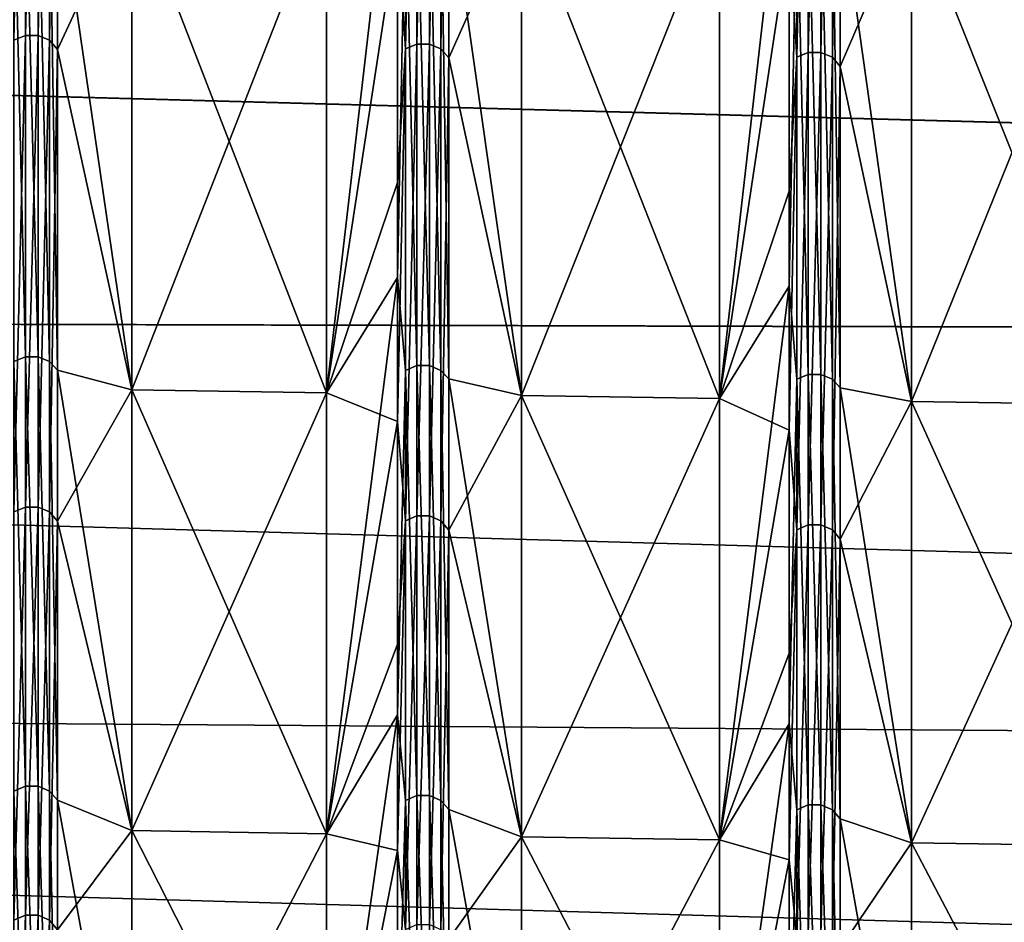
# Model space of a CAD drawing. Header units: metres. Extents: x -31 to 116, y -82 to 82.
# Tile 399 of 656: x 53.75 to 58.98, y -55.06 to -50.27. Entities that reach past the tile are written whole.
import ezdxf

# ---------------------------------------------------------------- set-up
doc = ezdxf.new("R2010")
doc.units = ezdxf.units.M
doc.layers.add('solid_80000000GA_10_1', color=7, linetype='CONTINUOUS')

msp = doc.modelspace()

# ---------------------------------------------------------------- linework, layer by layer
at = {"layer": 'solid_80000000GA_10_1'}
for points in [[(53.783474, -47.524258, 37.311474), (53.722752, -47.547539, 37.329754), (53.722752, -50.374352, 33.417114)], [(53.783474, -50.349686, 33.400749), (53.783474, -47.524258, 37.311474), (53.722752, -50.374352, 33.417114)], [(53.851025, -47.524292, 37.311504), (53.783474, -47.524258, 37.311474), (53.783474, -50.349686, 33.400749)], [(53.851025, -50.349724, 33.400776), (53.851025, -47.524292, 37.311504), (53.783474, -50.349686, 33.400749)], [(53.911705, -47.547638, 37.329834), (53.851025, -47.524292, 37.311504), (53.851025, -50.349724, 33.400776)], [(53.911705, -50.374458, 33.417183), (53.911705, -47.547638, 37.329834), (53.851025, -50.349724, 33.400776)], [(53.911705, -50.374458, 33.417183), (53.953094, -47.595764, 37.354443), (53.911705, -47.547638, 37.329834)], [(55.802036, -50.419724, 33.447212), (55.802036, -47.590363, 37.363377), (55.76049, -49.779015, 34.486988)], [(55.862759, -47.567081, 37.345097), (55.802036, -47.590363, 37.363377), (55.802036, -50.419724, 33.447212)], [(55.862759, -50.395058, 33.430851), (55.862759, -47.567081, 37.345097), (55.802036, -50.419724, 33.447212)], [(55.930313, -47.56712, 37.345127), (55.862759, -47.567081, 37.345097), (55.862759, -50.395058, 33.430851)], [(55.930313, -50.395096, 33.430874), (55.930313, -47.56712, 37.345127), (55.862759, -50.395058, 33.430851)], [(55.990993, -47.590466, 37.363457), (55.930313, -47.56712, 37.345127), (55.930313, -50.395096, 33.430874)], [(55.990993, -50.41983, 33.447285), (55.990993, -47.590466, 37.363457), (55.930313, -50.395096, 33.430874)], [(55.990993, -50.41983, 33.447285), (56.032383, -47.638622, 37.388023), (55.990993, -47.590466, 37.363457)], [(53.911705, -50.374458, 33.417183), (53.953094, -50.423401, 33.439373), (53.953094, -47.595764, 37.354443)], [(54.348129, -49.575123, 36.142044), (53.953094, -47.595764, 37.354443), (53.953094, -50.423401, 33.439373)], [(55.990993, -50.41983, 33.447285), (56.032383, -50.4688, 33.469429), (56.032383, -47.638622, 37.388023)], [(56.41888, -49.604366, 36.163292), (56.032383, -47.638622, 37.388023), (56.032383, -50.4688, 33.469429)], [(57.881325, -50.465096, 33.47731), (57.881325, -47.63319, 37.396999), (57.839779, -49.823769, 34.517998)], [(57.942047, -47.609909, 37.378719), (57.881325, -47.63319, 37.396999), (57.881325, -50.465096, 33.47731)], [(57.942047, -50.44043, 33.460949), (57.942047, -47.609909, 37.378719), (57.881325, -50.465096, 33.47731)], [(58.009598, -47.609943, 37.37875), (57.942047, -47.609909, 37.378719), (57.942047, -50.44043, 33.460949)], [(58.009598, -50.440468, 33.460976), (58.009598, -47.609943, 37.37875), (57.942047, -50.44043, 33.460949)], [(58.070282, -47.633289, 37.397079), (58.009598, -47.609943, 37.37875), (58.009598, -50.440468, 33.460976)], [(58.070282, -50.465202, 33.477383), (58.070282, -47.633289, 37.397079), (58.009598, -50.440468, 33.460976)], [(58.070282, -50.465202, 33.477383), (58.111671, -47.681484, 37.4216), (58.070282, -47.633289, 37.397079)], [(58.070282, -50.465202, 33.477383), (58.111671, -50.514202, 33.499489), (58.111671, -47.681484, 37.4216)], [(58.489632, -49.63361, 36.184536), (58.111671, -47.681484, 37.4216), (58.111671, -50.514202, 33.499489)], [(55.382427, -52.247154, -32.193024), (55.76049, -48.992661, -35.595253), (55.76049, -51.634403, -31.641603)], [(55.382427, -52.247154, -32.193024), (55.382427, -49.589729, -36.152657), (55.76049, -48.992661, -35.595253)], [(55.802036, -49.511475, -34.777557), (55.76049, -51.634403, -31.641603), (55.76049, -48.992661, -35.595253)], [(57.470112, -52.278225, -32.212063), (57.839779, -49.036709, -35.627254), (57.839779, -51.680828, -31.670052)], [(57.470112, -52.278225, -32.212063), (57.470112, -49.619209, -36.174076), (57.839779, -49.036709, -35.627254)], [(57.881325, -49.55603, -34.808853), (57.839779, -51.680828, -31.670052), (57.839779, -49.036709, -35.627254)], [(12.5, -49.54129, 31.355318), (103, -49.348671, 35.856754), (103, -52.012264, 31.870413)], [(12.5, -49.541306, -31.355293), (103, -52.015404, -31.86529), (103, -49.354969, -35.848087)], [(53.783474, -49.442699, -34.729248), (53.783474, -52.055984, -30.673693), (53.722752, -49.466919, -34.746262)], [(53.783474, -52.055984, -30.673693), (53.722752, -52.081486, -30.688719), (53.722752, -49.466919, -34.746262)], [(53.851025, -52.056026, -30.673716), (53.783474, -52.055984, -30.673693), (53.783474, -49.442699, -34.729248)], [(53.851025, -49.442734, -34.729275), (53.851025, -52.056026, -30.673716), (53.783474, -49.442699, -34.729248)], [(53.911705, -52.081596, -30.688784), (53.851025, -52.056026, -30.673716), (53.851025, -49.442734, -34.729275)], [(53.911705, -49.467022, -34.746334), (53.911705, -52.081596, -30.688784), (53.851025, -49.442734, -34.729275)], [(53.911705, -49.467022, -34.746334), (53.953094, -49.511467, -34.77536), (53.953094, -52.126476, -30.717117)], [(53.911705, -49.467022, -34.746334), (53.953094, -52.126476, -30.717117), (53.911705, -52.081596, -30.688784)], [(54.348129, -52.231762, -32.18359), (53.953094, -52.126476, -30.717117), (53.953094, -49.511467, -34.77536)], [(54.348129, -49.575123, -36.142044), (54.348129, -52.231762, -32.18359), (53.953094, -49.511467, -34.77536)], [(55.802036, -49.511475, -34.777557), (55.802036, -52.128399, -30.71636), (55.76049, -51.634403, -31.641603)], [(55.862759, -49.487251, -34.760544), (55.862759, -52.102898, -30.701334), (55.802036, -49.511475, -34.777557)], [(55.862759, -52.102898, -30.701334), (55.802036, -52.128399, -30.71636), (55.802036, -49.511475, -34.777557)], [(55.930313, -52.102936, -30.701357), (55.862759, -52.102898, -30.701334), (55.862759, -49.487251, -34.760544)], [(55.930313, -49.487289, -34.760571), (55.930313, -52.102936, -30.701357), (55.862759, -49.487251, -34.760544)], [(55.990993, -52.12851, -30.716425), (55.930313, -52.102936, -30.701357), (55.930313, -49.487289, -34.760571)], [(55.990993, -49.511578, -34.777634), (55.990993, -52.12851, -30.716425), (55.930313, -49.487289, -34.760571)], [(55.990993, -49.511578, -34.777634), (56.032383, -49.556015, -34.806667), (56.032383, -52.173378, -30.744772)], [(55.990993, -49.511578, -34.777634), (56.032383, -52.173378, -30.744772), (55.990993, -52.12851, -30.716425)], [(12.5, -51.775623, 27.509621), (12.5, -49.54129, 31.355318), (103, -52.012264, 31.870413)], [(12.5, -49.541306, -31.355293), (12.5, -51.775639, -27.509588), (103, -52.015404, -31.86529)], [(54.348129, -52.231762, 32.18359), (54.348129, -49.575123, 36.142044), (53.953094, -50.423401, 33.439373)], [(54.348129, -49.575123, -36.142044), (55.382427, -49.589729, -36.152657), (55.382427, -52.247154, -32.193024)], [(54.348129, -49.575123, -36.142044), (55.382427, -52.247154, -32.193024), (54.348129, -52.231762, -32.18359)], [(54.348129, -52.231762, 32.18359), (55.382427, -49.589729, 36.152657), (54.348129, -49.575123, 36.142044)], [(56.41888, -52.262581, -32.202477), (56.032383, -52.173378, -30.744772), (56.032383, -49.556015, -34.806667)], [(56.41888, -49.604366, -36.163292), (56.41888, -52.262581, -32.202477), (56.032383, -49.556015, -34.806667)], [(57.881325, -49.55603, -34.808853), (57.881325, -52.175308, -30.744001), (57.839779, -51.680828, -31.670052)], [(57.942047, -49.531807, -34.79184), (57.942047, -52.149807, -30.728975), (57.881325, -49.55603, -34.808853)], [(57.942047, -52.149807, -30.728975), (57.881325, -52.175308, -30.744001), (57.881325, -49.55603, -34.808853)], [(58.009598, -52.149845, -30.728998), (57.942047, -52.149807, -30.728975), (57.942047, -49.531807, -34.79184)], [(58.009598, -49.531845, -34.791866), (58.009598, -52.149845, -30.728998), (57.942047, -49.531807, -34.79184)], [(58.070282, -52.175419, -30.744066), (58.009598, -52.149845, -30.728998), (58.009598, -49.531845, -34.791866)], [(58.070282, -49.556133, -34.808929), (58.070282, -52.175419, -30.744066), (58.009598, -49.531845, -34.791866)], [(58.070282, -49.556133, -34.808929), (58.111671, -49.600559, -34.837978), (58.111671, -52.22028, -30.772429)], [(58.070282, -49.556133, -34.808929), (58.111671, -52.22028, -30.772429), (58.070282, -52.175419, -30.744066)], [(54.348129, -52.231762, 32.18359), (55.382427, -52.247154, 32.193024), (55.382427, -49.589729, 36.152657)], [(55.382427, -49.589729, 36.152657), (55.382427, -52.247154, 32.193024), (55.76049, -49.779015, 34.486988)], [(56.41888, -52.262581, 32.202477), (56.41888, -49.604366, 36.163292), (56.032383, -50.4688, 33.469429)], [(56.41888, -49.604366, -36.163292), (57.470112, -49.619209, -36.174076), (57.470112, -52.278225, -32.212063)], [(56.41888, -49.604366, -36.163292), (57.470112, -52.278225, -32.212063), (56.41888, -52.262581, -32.202477)], [(56.41888, -52.262581, 32.202477), (57.470112, -49.619209, 36.174076), (56.41888, -49.604366, 36.163292)], [(56.41888, -52.262581, 32.202477), (57.470112, -52.278225, 32.212063), (57.470112, -49.619209, 36.174076)], [(57.470112, -49.619209, 36.174076), (57.470112, -52.278225, 32.212063), (57.839779, -49.823769, 34.517998)], [(58.489632, -52.2934, -32.221363), (58.111671, -52.22028, -30.772429), (58.111671, -49.600559, -34.837978)], [(58.489632, -49.63361, -36.184536), (58.489632, -52.2934, -32.221363), (58.111671, -49.600559, -34.837978)], [(58.489632, -52.2934, 32.221363), (58.489632, -49.63361, 36.184536), (58.111671, -50.514202, 33.499489)], [(59.557796, -49.648693, 36.195496), (58.489632, -49.63361, 36.184536), (58.489632, -52.2934, 32.221363)], [(59.557796, -52.309296, -32.231106), (58.489632, -52.2934, -32.221363), (58.489632, -49.63361, -36.184536)], [(59.557796, -52.309296, -32.231106), (58.489632, -49.63361, -36.184536), (59.557796, -49.648693, -36.195496)], [(59.557796, -49.648693, 36.195496), (58.489632, -52.2934, 32.221363), (59.557796, -52.309296, 32.231106)], [(55.382427, -52.247154, 32.193024), (55.76049, -51.131027, 32.448738), (55.76049, -49.779015, 34.486988)], [(55.802036, -50.419724, 33.447212), (55.76049, -49.779015, 34.486988), (55.76049, -51.131027, 32.448738)], [(57.470112, -52.278225, 32.212063), (57.839779, -51.176998, 32.477913), (57.839779, -49.823769, 34.517998)], [(57.881325, -50.465096, 33.47731), (57.839779, -49.823769, 34.517998), (57.839779, -51.176998, 32.477913)], [(53.783474, -50.349686, 33.400749), (53.722752, -50.374352, 33.417114), (53.722752, -52.879978, 29.291407)], [(53.783474, -52.854088, 29.277063), (53.783474, -50.349686, 33.400749), (53.722752, -52.879978, 29.291407)], [(53.851025, -50.349724, 33.400776), (53.783474, -50.349686, 33.400749), (53.783474, -52.854088, 29.277063)], [(53.851025, -52.85413, 29.277086), (53.851025, -50.349724, 33.400776), (53.783474, -52.854088, 29.277063)], [(53.911705, -50.374458, 33.417183), (53.851025, -50.349724, 33.400776), (53.851025, -52.85413, 29.277086)], [(53.911705, -52.880093, 29.291468), (53.911705, -50.374458, 33.417183), (53.851025, -52.85413, 29.277086)], [(53.911705, -52.880093, 29.291468), (53.953094, -50.423401, 33.439373), (53.911705, -50.374458, 33.417183)], [(55.802036, -50.419724, 33.447212), (55.76049, -51.131027, 32.448738), (55.76049, -52.399632, 30.357553)], [(55.802036, -52.927608, 29.317789), (55.802036, -50.419724, 33.447212), (55.76049, -52.399632, 30.357553)], [(55.862759, -50.395058, 33.430851), (55.802036, -50.419724, 33.447212), (55.802036, -52.927608, 29.317789)], [(55.862759, -52.901718, 29.303446), (55.862759, -50.395058, 33.430851), (55.802036, -52.927608, 29.317789)], [(55.930313, -50.395096, 33.430874), (55.862759, -50.395058, 33.430851), (55.862759, -52.901718, 29.303446)], [(55.930313, -52.901756, 29.303469), (55.930313, -50.395096, 33.430874), (55.862759, -52.901718, 29.303446)], [(55.990993, -50.41983, 33.447285), (55.930313, -50.395096, 33.430874), (55.930313, -52.901756, 29.303469)], [(55.990993, -52.927723, 29.317852), (55.990993, -50.41983, 33.447285), (55.930313, -52.901756, 29.303469)], [(55.990993, -52.927723, 29.317852), (56.032383, -50.4688, 33.469429), (55.990993, -50.41983, 33.447285)], [(53.911705, -52.880093, 29.291468), (53.953094, -52.929996, 29.310862), (53.953094, -50.423401, 33.439373)], [(54.348129, -52.231762, 32.18359), (53.953094, -50.423401, 33.439373), (53.953094, -52.929996, 29.310862)], [(55.990993, -52.927723, 29.317852), (56.032383, -52.977646, 29.337206), (56.032383, -50.4688, 33.469429)], [(56.41888, -52.262581, 32.202477), (56.032383, -50.4688, 33.469429), (56.032383, -52.977646, 29.337206)], [(57.881325, -50.465096, 33.47731), (57.839779, -51.176998, 32.477913), (57.839779, -52.446747, 30.384848)], [(57.881325, -52.975239, 29.344172), (57.881325, -50.465096, 33.47731), (57.839779, -52.446747, 30.384848)], [(57.942047, -50.44043, 33.460949), (57.881325, -50.465096, 33.47731), (57.881325, -52.975239, 29.344172)], [(57.942047, -52.949345, 29.32983), (57.942047, -50.44043, 33.460949), (57.881325, -52.975239, 29.344172)], [(58.009598, -50.440468, 33.460976), (57.942047, -50.44043, 33.460949), (57.942047, -52.949345, 29.32983)], [(58.009598, -52.949387, 29.329851), (58.009598, -50.440468, 33.460976), (57.942047, -52.949345, 29.32983)], [(58.070282, -50.465202, 33.477383), (58.009598, -50.440468, 33.460976), (58.009598, -52.949387, 29.329851)], [(58.070282, -52.975349, 29.344234), (58.070282, -50.465202, 33.477383), (58.009598, -52.949387, 29.329851)], [(58.070282, -52.975349, 29.344234), (58.111671, -50.514202, 33.499489), (58.070282, -50.465202, 33.477383)], [(58.070282, -52.975349, 29.344234), (58.111671, -53.025295, 29.363548), (58.111671, -50.514202, 33.499489)], [(58.489632, -52.2934, 32.221363), (58.111671, -50.514202, 33.499489), (58.111671, -53.025295, 29.363548)], [(55.382427, -52.247154, 32.193024), (55.76049, -52.399632, 30.357553), (55.76049, -51.131027, 32.448738)], [(57.470112, -52.278225, 32.212063), (57.839779, -52.446747, 30.384848), (57.839779, -51.176998, 32.477913)], [(55.382427, -54.589104, -28.039005), (55.76049, -51.634403, -31.641603), (55.76049, -53.957802, -27.492874)], [(55.382427, -54.589104, -28.039005), (55.382427, -52.247154, -32.193024), (55.76049, -51.634403, -31.641603)], [(55.802036, -52.128399, -30.71636), (55.76049, -53.957802, -27.492874), (55.76049, -51.634403, -31.641603)], [(57.470112, -54.621571, -28.055548), (57.839779, -51.680828, -31.670052), (57.839779, -54.006317, -27.517593)], [(57.470112, -54.621571, -28.055548), (57.470112, -52.278225, -32.212063), (57.839779, -51.680828, -31.670052)], [(57.881325, -52.175308, -30.744001), (57.839779, -54.006317, -27.517593), (57.839779, -51.680828, -31.670052)], [(12.5, -51.775623, 27.509621), (103, -52.012264, 31.870413), (103, -54.352322, 27.691591)], [(12.5, -53.71191, 23.505838), (12.5, -51.775623, 27.509621), (103, -54.352322, 27.691591)], [(12.5, -51.775639, -27.509588), (103, -54.35323, -27.689806), (103, -52.015404, -31.86529)], [(12.5, -51.775639, -27.509588), (12.5, -53.711926, -23.505802), (103, -54.35323, -27.689806)], [(53.783474, -52.055984, -30.673693), (53.783474, -54.337368, -26.42256), (53.722752, -52.081486, -30.688719)], [(53.783474, -54.337368, -26.42256), (53.722752, -54.363987, -26.435503), (53.722752, -52.081486, -30.688719)], [(53.851025, -54.337406, -26.422581), (53.783474, -54.337368, -26.42256), (53.783474, -52.055984, -30.673693)], [(53.851025, -52.056026, -30.673716), (53.851025, -54.337406, -26.422581), (53.783474, -52.055984, -30.673693)], [(53.911705, -54.364101, -26.43556), (53.851025, -54.337406, -26.422581), (53.851025, -52.056026, -30.673716)], [(53.911705, -52.081596, -30.688784), (53.911705, -54.364101, -26.43556), (53.851025, -52.056026, -30.673716)], [(53.911705, -52.081596, -30.688784), (53.953094, -52.126476, -30.717117), (53.953094, -54.41153, -26.459335)], [(53.911705, -52.081596, -30.688784), (53.953094, -54.41153, -26.459335), (53.911705, -54.364101, -26.43556)], [(54.348129, -54.573017, -28.030809), (53.953094, -54.41153, -26.459335), (53.953094, -52.126476, -30.717117)], [(54.348129, -52.231762, -32.18359), (54.348129, -54.573017, -28.030809), (53.953094, -52.126476, -30.717117)], [(55.802036, -52.128399, -30.71636), (55.802036, -54.412952, -26.459314), (55.76049, -53.957802, -27.492874)], [(55.862759, -52.102898, -30.701334), (55.862759, -54.386333, -26.446371), (55.802036, -52.128399, -30.71636)], [(55.862759, -54.386333, -26.446371), (55.802036, -54.412952, -26.459314), (55.802036, -52.128399, -30.71636)], [(55.930313, -54.386375, -26.44639), (55.862759, -54.386333, -26.446371), (55.862759, -52.102898, -30.701334)], [(55.930313, -52.102936, -30.701357), (55.930313, -54.386375, -26.44639), (55.862759, -52.102898, -30.701334)], [(55.990993, -54.413067, -26.45937), (55.930313, -54.386375, -26.44639), (55.930313, -52.102936, -30.701357)], [(55.990993, -52.12851, -30.716425), (55.990993, -54.413067, -26.45937), (55.930313, -52.102936, -30.701357)], [(55.990993, -52.12851, -30.716425), (56.032383, -52.173378, -30.744772), (56.032383, -54.460495, -26.483147)], [(55.990993, -52.12851, -30.716425), (56.032383, -54.460495, -26.483147), (55.990993, -54.413067, -26.45937)], [(56.41888, -54.605221, -28.047218), (56.032383, -54.460495, -26.483147), (56.032383, -52.173378, -30.744772)], [(56.41888, -52.262581, -32.202477), (56.41888, -54.605221, -28.047218), (56.032383, -52.173378, -30.744772)], [(57.881325, -52.175308, -30.744001), (57.881325, -54.461918, -26.483124), (57.839779, -54.006317, -27.517593)], [(57.942047, -52.149807, -30.728975), (57.942047, -54.435299, -26.470181), (57.881325, -52.175308, -30.744001)], [(57.942047, -54.435299, -26.470181), (57.881325, -54.461918, -26.483124), (57.881325, -52.175308, -30.744001)], [(58.009598, -54.435341, -26.470201), (57.942047, -54.435299, -26.470181), (57.942047, -52.149807, -30.728975)], [(58.009598, -52.149845, -30.728998), (58.009598, -54.435341, -26.470201), (57.942047, -52.149807, -30.728975)], [(58.070282, -54.462032, -26.483181), (58.009598, -54.435341, -26.470201), (58.009598, -52.149845, -30.728998)], [(58.070282, -52.175419, -30.744066), (58.070282, -54.462032, -26.483181), (58.009598, -52.149845, -30.728998)], [(58.070282, -52.175419, -30.744066), (58.111671, -52.22028, -30.772429), (58.111671, -54.50946, -26.506958)], [(58.070282, -52.175419, -30.744066), (58.111671, -54.50946, -26.506958), (58.070282, -54.462032, -26.483181)], [(54.348129, -54.573017, 28.030809), (54.348129, -52.231762, 32.18359), (53.953094, -52.929996, 29.310862)], [(54.348129, -52.231762, -32.18359), (55.382427, -52.247154, -32.193024), (55.382427, -54.589104, -28.039005)], [(54.348129, -52.231762, -32.18359), (55.382427, -54.589104, -28.039005), (54.348129, -54.573017, -28.030809)], [(54.348129, -54.573017, 28.030809), (55.382427, -52.247154, 32.193024), (54.348129, -52.231762, 32.18359)], [(54.348129, -54.573017, 28.030809), (55.382427, -54.589104, 28.039005), (55.382427, -52.247154, 32.193024)], [(55.382427, -52.247154, 32.193024), (55.382427, -54.589104, 28.039005), (55.76049, -52.399632, 30.357553)], [(58.489632, -54.637428, -28.063627), (58.111671, -54.50946, -26.506958), (58.111671, -52.22028, -30.772429)], [(58.489632, -52.2934, -32.221363), (58.489632, -54.637428, -28.063627), (58.111671, -52.22028, -30.772429)], [(56.41888, -54.605221, 28.047218), (56.41888, -52.262581, 32.202477), (56.032383, -52.977646, 29.337206)], [(56.41888, -52.262581, -32.202477), (57.470112, -52.278225, -32.212063), (57.470112, -54.621571, -28.055548)], [(56.41888, -52.262581, -32.202477), (57.470112, -54.621571, -28.055548), (56.41888, -54.605221, -28.047218)], [(56.41888, -54.605221, 28.047218), (57.470112, -52.278225, 32.212063), (56.41888, -52.262581, 32.202477)], [(56.41888, -54.605221, 28.047218), (57.470112, -54.621571, 28.055548), (57.470112, -52.278225, 32.212063)], [(57.470112, -52.278225, 32.212063), (57.470112, -54.621571, 28.055548), (57.839779, -52.446747, 30.384848)], [(58.489632, -54.637428, 28.063627), (58.489632, -52.2934, 32.221363), (58.111671, -53.025295, 29.363548)], [(59.557796, -52.309296, 32.231106), (58.489632, -52.2934, 32.221363), (58.489632, -54.637428, 28.063627)], [(59.557796, -54.654041, -28.072092), (58.489632, -54.637428, -28.063627), (58.489632, -52.2934, -32.221363)], [(59.557796, -54.654041, -28.072092), (58.489632, -52.2934, -32.221363), (59.557796, -52.309296, -32.231106)], [(59.557796, -52.309296, 32.231106), (58.489632, -54.637428, 28.063627), (59.557796, -54.654041, 28.072092)], [(55.382427, -54.589104, 28.039005), (55.76049, -53.58276, 28.216846), (55.76049, -52.399632, 30.357553)], [(55.802036, -52.927608, 29.317789), (55.76049, -52.399632, 30.357553), (55.76049, -53.58276, 28.216846)], [(57.470112, -54.621571, 28.055548), (57.839779, -53.630936, 28.242216), (57.839779, -52.446747, 30.384848)], [(57.881325, -52.975239, 29.344172), (57.839779, -52.446747, 30.384848), (57.839779, -53.630936, 28.242216)], [(53.783474, -52.854088, 29.277063), (53.722752, -52.879978, 29.291407), (53.722752, -55.048447, 24.978937)], [(53.783474, -55.021492, 24.966707), (53.783474, -52.854088, 29.277063), (53.722752, -55.048447, 24.978937)], [(53.851025, -52.85413, 29.277086), (53.783474, -52.854088, 29.277063), (53.783474, -55.021492, 24.966707)], [(53.851025, -55.021534, 24.966726), (53.851025, -52.85413, 29.277086), (53.783474, -55.021492, 24.966707)], [(53.911705, -52.880093, 29.291468), (53.851025, -52.85413, 29.277086), (53.851025, -55.021534, 24.966726)], [(53.911705, -55.048565, 24.978991), (53.911705, -52.880093, 29.291468), (53.851025, -55.021534, 24.966726)], [(53.911705, -55.048565, 24.978991), (53.953094, -52.929996, 29.310862), (53.911705, -52.880093, 29.291468)], [(53.911705, -55.048565, 24.978991), (53.953094, -55.099964, 24.994095), (53.953094, -52.929996, 29.310862)], [(54.348129, -54.573017, 28.030809), (53.953094, -52.929996, 29.310862), (53.953094, -55.099964, 24.994095)], [(55.802036, -52.927608, 29.317789), (55.76049, -53.58276, 28.216846), (55.76049, -54.678478, 26.030109)], [(55.802036, -55.09803, 25.001436), (55.802036, -52.927608, 29.317789), (55.76049, -54.678478, 26.030109)], [(55.862759, -52.901718, 29.303446), (55.802036, -52.927608, 29.317789), (55.802036, -55.09803, 25.001436)], [(55.862759, -55.071075, 24.989206), (55.862759, -52.901718, 29.303446), (55.802036, -55.09803, 25.001436)], [(55.930313, -52.901756, 29.303469), (55.862759, -52.901718, 29.303446), (55.862759, -55.071075, 24.989206)], [(55.930313, -55.071117, 24.989225), (55.930313, -52.901756, 29.303469), (55.862759, -55.071075, 24.989206)], [(55.990993, -52.927723, 29.317852), (55.930313, -52.901756, 29.303469), (55.930313, -55.071117, 24.989225)], [(55.990993, -55.098145, 25.00149), (55.990993, -52.927723, 29.317852), (55.930313, -55.071117, 24.989225)], [(55.990993, -55.098145, 25.00149), (56.032383, -52.977646, 29.337206), (55.990993, -52.927723, 29.317852)], [(55.990993, -55.098145, 25.00149), (56.032383, -55.149563, 25.01656), (56.032383, -52.977646, 29.337206)], [(56.41888, -54.605221, 28.047218), (56.032383, -52.977646, 29.337206), (56.032383, -55.149563, 25.01656)], [(57.881325, -52.975239, 29.344172), (57.839779, -53.630936, 28.242216), (57.839779, -54.727638, 26.053514)], [(57.881325, -55.14761, 25.023935), (57.881325, -52.975239, 29.344172), (57.839779, -54.727638, 26.053514)], [(57.942047, -52.949345, 29.32983), (57.881325, -52.975239, 29.344172), (57.881325, -55.14761, 25.023935)], [(57.942047, -55.120655, 25.011703), (57.942047, -52.949345, 29.32983), (57.881325, -55.14761, 25.023935)], [(58.009598, -52.949387, 29.329851), (57.942047, -52.949345, 29.32983), (57.942047, -55.120655, 25.011703)], [(58.009598, -55.120697, 25.011723), (58.009598, -52.949387, 29.329851), (57.942047, -55.120655, 25.011703)], [(58.070282, -52.975349, 29.344234), (58.009598, -52.949387, 29.329851), (58.009598, -55.120697, 25.011723)], [(58.070282, -55.147728, 25.023989), (58.070282, -52.975349, 29.344234), (58.009598, -55.120697, 25.011723)], [(58.070282, -55.147728, 25.023989), (58.111671, -53.025295, 29.363548), (58.070282, -52.975349, 29.344234)], [(58.070282, -55.147728, 25.023989), (58.111671, -55.199162, 25.039024), (58.111671, -53.025295, 29.363548)], [(58.489632, -54.637428, 28.063627), (58.111671, -53.025295, 29.363548), (58.111671, -55.199162, 25.039024)], [(55.382427, -54.589104, 28.039005), (55.76049, -54.678478, 26.030109), (55.76049, -53.58276, 28.216846)], [(57.470112, -54.621571, 28.055548), (57.839779, -54.727638, 26.053514), (57.839779, -53.630936, 28.242216)], [(12.5, -53.71191, 23.505838), (103, -54.352322, 27.691591), (103, -56.357498, 23.341595)], [(12.5, -55.339149, 19.366802), (12.5, -53.71191, 23.505838), (103, -56.357498, 23.341595)], [(12.5, -53.711926, -23.505802), (103, -56.357452, -23.341688), (103, -54.35323, -27.689806)], [(12.5, -53.711926, -23.505802), (12.5, -55.339161, -19.366768), (103, -56.357452, -23.341688)], [(55.382427, -56.601433, -23.715683), (55.76049, -53.957802, -27.492874), (55.76049, -55.948536, -23.174643)], [(55.382427, -56.601433, -23.715683), (55.382427, -54.589104, -28.039005), (55.76049, -53.957802, -27.492874)], [(55.802036, -54.412952, -26.459314), (55.76049, -55.948536, -23.174643), (55.76049, -53.957802, -27.492874)], [(57.470112, -56.635101, -23.729628), (57.839779, -54.006317, -27.517593), (57.839779, -55.998837, -23.195478)], [(57.470112, -56.635101, -23.729628), (57.470112, -54.621571, -28.055548), (57.839779, -54.006317, -27.517593)], [(57.881325, -54.461918, -26.483124), (57.839779, -55.998837, -23.195478), (57.839779, -54.006317, -27.517593)], [(53.783474, -54.337368, -26.42256), (53.783474, -56.272293, -22.002958), (53.722752, -54.363987, -26.435503)], [(53.851025, -56.272335, -22.002975), (53.783474, -56.272293, -22.002958), (53.783474, -54.337368, -26.42256)], [(53.851025, -54.337406, -26.422581), (53.851025, -56.272335, -22.002975), (53.783474, -54.337368, -26.42256)], [(53.911705, -56.29998, -22.013784), (53.851025, -56.272335, -22.002975), (53.851025, -54.337406, -26.422581)], [(53.911705, -54.364101, -26.43556), (53.911705, -56.29998, -22.013784), (53.851025, -54.337406, -26.422581)], [(53.783474, -56.272293, -22.002958), (53.722752, -56.299858, -22.013737), (53.722752, -54.363987, -26.435503)], [(53.911705, -54.364101, -26.43556), (53.953094, -54.41153, -26.459335), (53.953094, -56.350269, -22.030849)], [(53.911705, -54.364101, -26.43556), (53.953094, -56.350269, -22.030849), (53.911705, -56.29998, -22.013784)], [(55.862759, -54.386333, -26.446371), (55.862759, -56.323002, -22.022785), (55.802036, -54.412952, -26.459314)], [(55.930313, -56.323044, -22.022802), (55.862759, -56.323002, -22.022785), (55.862759, -54.386333, -26.446371)], [(55.930313, -54.386375, -26.44639), (55.930313, -56.323044, -22.022802), (55.862759, -54.386333, -26.446371)], [(55.990993, -56.350689, -22.033611), (55.930313, -56.323044, -22.022802), (55.930313, -54.386375, -26.44639)], [(55.990993, -54.413067, -26.45937), (55.990993, -56.350689, -22.033611), (55.930313, -54.386375, -26.44639)], [(54.348129, -56.584755, -23.708773), (53.953094, -56.350269, -22.030849), (53.953094, -54.41153, -26.459335)], [(54.348129, -54.573017, -28.030809), (54.348129, -56.584755, -23.708773), (53.953094, -54.41153, -26.459335)], [(55.802036, -54.412952, -26.459314), (55.802036, -56.350567, -22.033564), (55.76049, -55.948536, -23.174643)], [(55.862759, -56.323002, -22.022785), (55.802036, -56.350567, -22.033564), (55.802036, -54.412952, -26.459314)], [(55.990993, -54.413067, -26.45937), (56.032383, -54.460495, -26.483147), (56.032383, -56.400978, -22.050676)], [(55.990993, -54.413067, -26.45937), (56.032383, -56.400978, -22.050676), (55.990993, -56.350689, -22.033611)], [(57.942047, -54.435299, -26.470181), (57.942047, -56.373711, -22.042614), (57.881325, -54.461918, -26.483124)], [(58.009598, -56.373753, -22.042631), (57.942047, -56.373711, -22.042614), (57.942047, -54.435299, -26.470181)], [(58.009598, -54.435341, -26.470201), (58.009598, -56.373753, -22.042631), (57.942047, -54.435299, -26.470181)], [(58.070282, -56.401398, -22.05344), (58.009598, -56.373753, -22.042631), (58.009598, -54.435341, -26.470201)], [(58.070282, -54.462032, -26.483181), (58.070282, -56.401398, -22.05344), (58.009598, -54.435341, -26.470201)], [(56.41888, -56.618149, -23.722605), (56.032383, -56.400978, -22.050676), (56.032383, -54.460495, -26.483147)], [(56.41888, -54.605221, -28.047218), (56.41888, -56.618149, -23.722605), (56.032383, -54.460495, -26.483147)], [(57.881325, -54.461918, -26.483124), (57.881325, -56.401279, -22.053392), (57.839779, -55.998837, -23.195478)], [(57.942047, -56.373711, -22.042614), (57.881325, -56.401279, -22.053392), (57.881325, -54.461918, -26.483124)], [(58.070282, -54.462032, -26.483181), (58.111671, -54.50946, -26.506958), (58.111671, -56.451687, -22.070503)], [(58.070282, -54.462032, -26.483181), (58.111671, -56.451687, -22.070503), (58.070282, -56.401398, -22.05344)], [(58.489632, -56.651543, -23.736437), (58.111671, -56.451687, -22.070503), (58.111671, -54.50946, -26.506958)], [(58.489632, -54.637428, -28.063627), (58.489632, -56.651543, -23.736437), (58.111671, -54.50946, -26.506958)], [(54.348129, -56.584755, 23.708773), (54.348129, -54.573017, 28.030809), (53.953094, -55.099964, 24.994095)], [(54.348129, -54.573017, -28.030809), (55.382427, -54.589104, -28.039005), (55.382427, -56.601433, -23.715683)], [(54.348129, -54.573017, -28.030809), (55.382427, -56.601433, -23.715683), (54.348129, -56.584755, -23.708773)], [(54.348129, -56.584755, 23.708773), (55.382427, -54.589104, 28.039005), (54.348129, -54.573017, 28.030809)], [(54.348129, -56.584755, 23.708773), (55.382427, -56.601433, 23.715683), (55.382427, -54.589104, 28.039005)], [(55.382427, -54.589104, 28.039005), (55.382427, -56.601433, 23.715683), (55.76049, -54.678478, 26.030109)], [(56.41888, -56.618149, 23.722605), (56.41888, -54.605221, 28.047218), (56.032383, -55.149563, 25.01656)], [(56.41888, -54.605221, -28.047218), (57.470112, -54.621571, -28.055548), (57.470112, -56.635101, -23.729628)], [(56.41888, -54.605221, -28.047218), (57.470112, -56.635101, -23.729628), (56.41888, -56.618149, -23.722605)], [(56.41888, -56.618149, 23.722605), (57.470112, -54.621571, 28.055548), (56.41888, -54.605221, 28.047218)], [(56.41888, -56.618149, 23.722605), (57.470112, -56.635101, 23.729628), (57.470112, -54.621571, 28.055548)], [(57.470112, -54.621571, 28.055548), (57.470112, -56.635101, 23.729628), (57.839779, -54.727638, 26.053514)], [(58.489632, -56.651543, 23.736437), (58.489632, -54.637428, 28.063627), (58.111671, -55.199162, 25.039024)], [(59.557796, -54.654041, 28.072092), (58.489632, -54.637428, 28.063627), (58.489632, -56.651543, 23.736437)], [(59.557796, -56.668766, -23.743572), (58.489632, -56.651543, -23.736437), (58.489632, -54.637428, -28.063627)], [(59.557796, -56.668766, -23.743572), (58.489632, -54.637428, -28.063627), (59.557796, -54.654041, -28.072092)], [(59.557796, -54.654041, 28.072092), (58.489632, -56.651543, 23.736437), (59.557796, -56.668766, 23.743572)], [(55.382427, -56.601433, 23.715683), (55.76049, -55.685001, 23.800911), (55.76049, -54.678478, 26.030109)], [(55.802036, -55.09803, 25.001436), (55.76049, -54.678478, 26.030109), (55.76049, -55.685001, 23.800911)], [(57.470112, -56.635101, 23.729628), (57.839779, -55.735065, 23.822311), (57.839779, -54.727638, 26.053514)], [(57.881325, -55.14761, 25.023935), (57.839779, -54.727638, 26.053514), (57.839779, -55.735065, 23.822311)], [(53.783474, -55.021492, 24.966707), (53.722752, -55.048447, 24.978937), (53.722752, -56.865925, 20.507204)], [(53.783474, -56.838081, 20.497162), (53.783474, -55.021492, 24.966707), (53.722752, -56.865925, 20.507204)], [(53.851025, -55.021534, 24.966726), (53.783474, -55.021492, 24.966707), (53.783474, -56.838081, 20.497162)], [(53.851025, -56.838123, 20.497179), (53.851025, -55.021534, 24.966726), (53.783474, -56.838081, 20.497162)], [(53.911705, -55.048565, 24.978991), (53.851025, -55.021534, 24.966726), (53.851025, -56.838123, 20.497179)], [(53.911705, -56.866047, 20.507248), (53.911705, -55.048565, 24.978991), (53.851025, -56.838123, 20.497179)], [(53.911705, -56.866047, 20.507248), (53.953094, -55.099964, 24.994095), (53.911705, -55.048565, 24.978991)]]:
    msp.add_3dface(points, dxfattribs=at)

doc.saveas('drawing.dxf')
